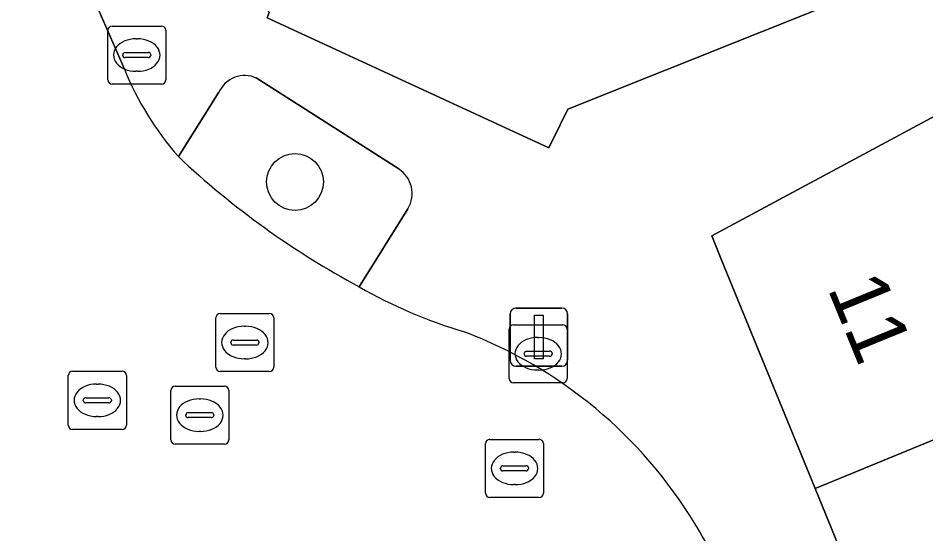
# Model space of a CAD drawing. Extents: x 161771 to 163125, y 382475 to 383179.
# Drawn here: x 161911.65 to 161927.3, y 383074.92 to 383083.8 of the extents above; entities that cross this region are included whole.
import ezdxf

# ---------------------------------------------------------------- set-up
doc = ezdxf.new("R2010")
doc.units = 0
for name, color, linetype in [('IMGEO_Boom', 7, 'Continuous'), ('IMGEO_Groenvoorziening', 7, 'Continuous'), ('IMGEO_Kolk', 7, 'Continuous'), ('IMGEO_Lichtmast', 7, 'Continuous'), ('IMGEO_Pand', 7, 'Continuous'), ('IMGEO_Pand_nummerreeks', 7, 'Continuous'), ('IMGEO_Rijbaan_lokaal_open', 7, 'Continuous'), ('IMGEO_Rioolput', 7, 'Continuous'), ('IMGEO_Voetpad_open', 7, 'Continuous')]:
    doc.layers.add(name, color=color, linetype=linetype)

msp = doc.modelspace()

# ---------------------------------------------------------------- linework, layer by layer
at = {"layer": 'IMGEO_Boom'}
msp.add_circle((161916.423, 383080.981), 0.489, dxfattribs=at)
at = {"layer": 'IMGEO_Groenvoorziening'}
for points in [[(161918.21, 383081.204), (161915.755, 383082.771)], [(161915.111, 383082.527), (161914.412, 383081.417)], [(161917.531, 383079.175), (161918.37, 383080.52)]]:
    msp.add_lwpolyline(points, dxfattribs=at)
for centre, radius, start, end in [((161915.554, 383082.33), 0.484, 65.4536, 156.048), ((161924.462, 383092.108), 14.673, 226.7695, 241.8118), ((161917.939, 383080.78), 0.503, 328.9127, 57.4189)]:
    msp.add_arc(centre, radius, start, end, dxfattribs=at)
at = {"layer": 'IMGEO_Kolk'}
for p, q in [((161913.194, 383082.74), (161913.194, 383083.592)), ((161913.269, 383083.666), (161914.121, 383083.666)), ((161914.195, 383083.592), (161914.195, 383082.74)), ((161913.682, 383083.446), (161913.707, 383083.446)), ((161913.453, 383083.16), (161913.453, 383083.172)), ((161913.891, 383083.123), (161913.493, 383083.123)), ((161913.496, 383083.209), (161913.894, 383083.209)), ((161913.937, 383083.172), (161913.937, 383083.16)), ((161913.705, 383082.886), (161913.68, 383082.886)), ((161914.121, 383082.666), (161913.269, 383082.666)), ((161920.115, 383077.596), (161920.115, 383078.448)), ((161920.19, 383078.522), (161921.042, 383078.522)), ((161921.116, 383078.448), (161921.116, 383077.596)), ((161920.603, 383078.302), (161920.628, 383078.302)), ((161920.374, 383078.016), (161920.374, 383078.028)), ((161920.812, 383077.979), (161920.414, 383077.979)), ((161920.417, 383078.065), (161920.815, 383078.065)), ((161920.858, 383078.028), (161920.858, 383078.016)), ((161920.626, 383077.742), (161920.601, 383077.742)), ((161921.042, 383077.522), (161920.19, 383077.522))]:
    msp.add_line(p, q, dxfattribs=at)
for points in [[(161913.194, 383082.74), (161913.194, 383083.592)], [(161913.269, 383083.666), (161914.121, 383083.666)], [(161914.195, 383083.592), (161914.195, 383082.74)], [(161914.121, 383082.666), (161913.269, 383082.666)], [(161920.115, 383077.596), (161920.115, 383078.448)], [(161920.19, 383078.522), (161921.042, 383078.522)], [(161921.116, 383078.448), (161921.116, 383077.596)], [(161921.042, 383077.522), (161920.19, 383077.522)]]:
    msp.add_lwpolyline(points, dxfattribs=at)
for centre, radius, start, end in [((161913.271, 383083.59), 0.0765, 91.552, 178.448), ((161913.271, 383083.59), 0.0765, 91.552, 178.448), ((161914.119, 383083.59), 0.0765, 1.552, 88.448), ((161914.119, 383083.59), 0.0765, 1.552, 88.448), ((161913.493, 383083.169), 0.0403, 85.8775, 175.7526), ((161913.49, 383083.159), 0.0366, 178.938, 274.7102), ((161913.894, 383083.166), 0.043, 264.8664, 352.4533), ((161913.898, 383083.171), 0.0386, 1.7309, 96.639), ((161913.271, 383082.742), 0.0765, 181.552, 268.448), ((161913.271, 383082.742), 0.0765, 181.552, 268.448), ((161914.119, 383082.742), 0.0765, 271.552, 358.448), ((161914.119, 383082.742), 0.0765, 271.552, 358.448), ((161920.192, 383078.446), 0.0765, 91.552, 178.448), ((161920.192, 383078.446), 0.0765, 91.552, 178.448), ((161921.04, 383078.446), 0.0765, 1.552, 88.448), ((161921.04, 383078.446), 0.0765, 1.552, 88.448), ((161920.414, 383078.025), 0.0403, 85.8775, 175.7526), ((161920.411, 383078.015), 0.0366, 178.938, 274.7102), ((161920.815, 383078.022), 0.043, 264.8664, 352.4533), ((161920.819, 383078.027), 0.0386, 1.7309, 96.639), ((161920.192, 383077.598), 0.0765, 181.552, 268.448), ((161920.192, 383077.598), 0.0765, 181.552, 268.448), ((161921.04, 383077.598), 0.0765, 271.552, 358.448), ((161921.04, 383077.598), 0.0765, 271.552, 358.448)]:
    msp.add_arc(centre, radius, start, end, dxfattribs=at)
for centre, major_axis, ratio, start_param, end_param in [((161913.681, 383083.166), (-0.387, 0.002), 0.722429, 4.712389, 7.853982), ((161913.706, 383083.166), (-0.39, 0.002), 0.717154, 1.570796, 4.712389), ((161920.602, 383078.022), (-0.387, 0.002), 0.722429, 4.712389, 7.853982), ((161920.627, 383078.022), (-0.39, 0.002), 0.717154, 1.570796, 4.712389)]:
    msp.add_ellipse(centre, major_axis=major_axis, ratio=ratio, start_param=start_param, end_param=end_param, dxfattribs=at)
at = {"layer": 'IMGEO_Lichtmast'}
for p, q in [((161920.232, 383078.809), (161921.022, 383078.809)), ((161921.022, 383078.809), (161920.232, 383078.809)), ((161920.132, 383077.909), (161920.132, 383078.709)), ((161920.132, 383078.709), (161920.132, 383077.909)), ((161921.122, 383078.709), (161921.122, 383077.909)), ((161921.122, 383077.909), (161921.122, 383078.709)), ((161921.022, 383077.809), (161920.232, 383077.809)), ((161920.232, 383077.809), (161921.022, 383077.809))]:
    msp.add_line(p, q, dxfattribs=at)
msp.add_lwpolyline([(161920.552, 383078.684), (161920.702, 383078.684), (161920.702, 383077.934), (161920.552, 383077.934), (161920.552, 383078.684)], dxfattribs=at)
for centre, start, end in [((161920.232, 383078.709), 90, 180), ((161920.232, 383078.709), 90, 180), ((161921.022, 383078.709), 0, 90), ((161921.022, 383078.709), 360, 90), ((161920.232, 383077.909), 180, 270), ((161920.232, 383077.909), 180, 270), ((161921.022, 383077.909), 270, 0), ((161921.022, 383077.909), 270, 0)]:
    msp.add_arc(centre, 0.1, start, end, dxfattribs=at)
at = {"layer": 'IMGEO_Pand'}
for points in [[(161920.377, 383112.369), (161903.185, 383116.182), (161903.3, 383114.448), (161912.365, 383090.788), (161912.733, 383090.085), (161915.512, 383084.786), (161915.977, 383083.898), (161915.94, 383083.805), (161920.8, 383081.567), (161920.993, 383081.965), (161921.125, 383082.237), (161934.514, 383087.578), (161934.752, 383087.677), (161928.988, 383089.687), (161928.35, 383090.835)], [(161931.781, 383084.445), (161923.609, 383080.051), (161923.772, 383079.653), (161925.391, 383075.699), (161933.169, 383078.894), (161933.931, 383079.207)], [(161933.169, 383078.894), (161925.391, 383075.699), (161927.323, 383070.98), (161935.106, 383074.175)]]:
    msp.add_lwpolyline(points, close=True, dxfattribs=at)
at = {"layer": 'IMGEO_Rijbaan_lokaal_open'}
msp.add_lwpolyline([(161913.481, 383082.923), (161913.038, 383083.936), (161911.143, 383088.264), (161910.679, 383089.402), (161910.627, 383089.531), (161908.69, 383088.652), (161907.929, 383088.307), (161906.006, 383087.435), (161907.912, 383082.717)], dxfattribs=at)
for centre, radius, start, end in [((161918.356, 383084.896), 5.259, 202.0337, 221.4145), ((161924.462, 383092.108), 14.673, 226.7695, 241.8118), ((161921.791, 383086.618), 8.576, 240.2144, 253.4342), ((161916.527, 383070.965), 7.949, 31.3149, 69.2274), ((161916.423, 383070.915), 8.064, 21.6977, 31.2414)]:
    msp.add_arc(centre, radius, start, end, dxfattribs=at)
at = {"layer": 'IMGEO_Rioolput'}
for p, q in [((161915.058, 383077.789), (161915.058, 383078.641)), ((161915.133, 383078.715), (161915.985, 383078.715)), ((161916.059, 383078.641), (161916.059, 383077.789)), ((161915.546, 383078.495), (161915.571, 383078.495)), ((161915.317, 383078.209), (161915.317, 383078.221)), ((161915.755, 383078.172), (161915.357, 383078.172)), ((161915.36, 383078.258), (161915.758, 383078.258)), ((161915.801, 383078.221), (161915.801, 383078.209)), ((161915.569, 383077.935), (161915.544, 383077.935)), ((161912.514, 383076.794), (161912.514, 383077.646)), ((161912.589, 383077.72), (161913.441, 383077.72)), ((161913.515, 383077.646), (161913.515, 383076.794)), ((161915.985, 383077.715), (161915.133, 383077.715)), ((161913.002, 383077.5), (161913.027, 383077.5)), ((161914.281, 383076.539), (161914.281, 383077.391)), ((161914.356, 383077.465), (161915.208, 383077.465)), ((161915.282, 383077.391), (161915.282, 383076.539)), ((161912.773, 383077.214), (161912.773, 383077.226)), ((161913.211, 383077.177), (161912.813, 383077.177)), ((161912.816, 383077.263), (161913.214, 383077.263)), ((161913.257, 383077.226), (161913.257, 383077.214)), ((161914.769, 383077.245), (161914.794, 383077.245)), ((161913.025, 383076.94), (161913, 383076.94)), ((161914.54, 383076.959), (161914.54, 383076.971)), ((161914.978, 383076.922), (161914.58, 383076.922)), ((161914.583, 383077.008), (161914.981, 383077.008)), ((161915.024, 383076.971), (161915.024, 383076.959)), ((161913.441, 383076.72), (161912.589, 383076.72)), ((161914.792, 383076.685), (161914.767, 383076.685)), ((161919.782, 383076.548), (161920.634, 383076.548)), ((161915.208, 383076.465), (161914.356, 383076.465)), ((161919.707, 383075.622), (161919.707, 383076.474)), ((161920.708, 383076.474), (161920.708, 383075.622)), ((161920.195, 383076.328), (161920.22, 383076.328)), ((161920.009, 383076.091), (161920.407, 383076.091)), ((161919.966, 383076.042), (161919.966, 383076.054)), ((161920.404, 383076.005), (161920.006, 383076.005)), ((161920.45, 383076.054), (161920.45, 383076.042)), ((161920.218, 383075.768), (161920.193, 383075.768)), ((161920.634, 383075.548), (161919.782, 383075.548))]:
    msp.add_line(p, q, dxfattribs=at)
for points in [[(161915.058, 383077.789), (161915.058, 383078.641)], [(161915.133, 383078.715), (161915.985, 383078.715)], [(161916.059, 383078.641), (161916.059, 383077.789)], [(161912.514, 383076.794), (161912.514, 383077.646)], [(161912.589, 383077.72), (161913.441, 383077.72)], [(161913.515, 383077.646), (161913.515, 383076.794)], [(161915.985, 383077.715), (161915.133, 383077.715)], [(161914.281, 383076.539), (161914.281, 383077.391)], [(161914.356, 383077.465), (161915.208, 383077.465)], [(161915.282, 383077.391), (161915.282, 383076.539)], [(161913.441, 383076.72), (161912.589, 383076.72)], [(161919.782, 383076.548), (161920.634, 383076.548)], [(161915.208, 383076.465), (161914.356, 383076.465)], [(161919.707, 383075.622), (161919.707, 383076.474)], [(161920.708, 383076.474), (161920.708, 383075.622)], [(161920.634, 383075.548), (161919.782, 383075.548)]]:
    msp.add_lwpolyline(points, dxfattribs=at)
for centre, radius, start, end in [((161915.135, 383078.639), 0.0765, 91.552, 178.448), ((161915.135, 383078.639), 0.0765, 91.552, 178.448), ((161915.983, 383078.639), 0.0765, 1.552, 88.448), ((161915.983, 383078.639), 0.0765, 1.552, 88.448), ((161915.357, 383078.218), 0.0403, 85.8775, 175.7526), ((161915.354, 383078.208), 0.0366, 178.938, 274.7102), ((161915.758, 383078.215), 0.043, 264.8664, 352.4533), ((161915.762, 383078.22), 0.0386, 1.7309, 96.639), ((161912.591, 383077.644), 0.0765, 91.552, 178.448), ((161912.591, 383077.644), 0.0765, 91.552, 178.448), ((161913.439, 383077.644), 0.0765, 1.552, 88.448), ((161913.439, 383077.644), 0.0765, 1.552, 88.448), ((161915.135, 383077.791), 0.0765, 181.552, 268.448), ((161915.135, 383077.791), 0.0765, 181.552, 268.448), ((161915.983, 383077.791), 0.0765, 271.552, 358.448), ((161915.983, 383077.791), 0.0765, 271.552, 358.448), ((161914.358, 383077.389), 0.0765, 91.552, 178.448), ((161914.358, 383077.389), 0.0765, 91.552, 178.448), ((161915.206, 383077.389), 0.0765, 1.552, 88.448), ((161915.206, 383077.389), 0.0765, 1.552, 88.448), ((161912.813, 383077.223), 0.0403, 85.8775, 175.7526), ((161912.81, 383077.213), 0.0366, 178.938, 274.7102), ((161913.214, 383077.22), 0.043, 264.8664, 352.4533), ((161913.218, 383077.225), 0.0386, 1.7309, 96.639), ((161914.58, 383076.968), 0.0403, 85.8775, 175.7526), ((161914.577, 383076.958), 0.0366, 178.938, 274.7102), ((161914.981, 383076.965), 0.043, 264.8664, 352.4533), ((161914.985, 383076.97), 0.0386, 1.7309, 96.639), ((161912.591, 383076.796), 0.0765, 181.552, 268.448), ((161912.591, 383076.796), 0.0765, 181.552, 268.448), ((161913.439, 383076.796), 0.0765, 271.552, 358.448), ((161913.439, 383076.796), 0.0765, 271.552, 358.448), ((161919.784, 383076.472), 0.0765, 91.552, 178.448), ((161919.784, 383076.472), 0.0765, 91.552, 178.448), ((161920.632, 383076.472), 0.0765, 1.552, 88.448), ((161920.632, 383076.472), 0.0765, 1.552, 88.448), ((161914.358, 383076.541), 0.0765, 181.552, 268.448), ((161914.358, 383076.541), 0.0765, 181.552, 268.448), ((161915.206, 383076.541), 0.0765, 271.552, 358.448), ((161915.206, 383076.541), 0.0765, 271.552, 358.448), ((161920.006, 383076.051), 0.0403, 85.8775, 175.7526), ((161920.411, 383076.053), 0.0386, 1.7309, 96.639), ((161920.003, 383076.041), 0.0366, 178.938, 274.7102), ((161920.407, 383076.048), 0.043, 264.8664, 352.4533), ((161919.784, 383075.624), 0.0765, 181.552, 268.448), ((161919.784, 383075.624), 0.0765, 181.552, 268.448), ((161920.632, 383075.624), 0.0765, 271.552, 358.448), ((161920.632, 383075.624), 0.0765, 271.552, 358.448)]:
    msp.add_arc(centre, radius, start, end, dxfattribs=at)
for centre, major_axis, ratio, start_param, end_param in [((161915.545, 383078.215), (-0.387, 0.002), 0.722429, 4.712389, 7.853982), ((161915.57, 383078.215), (-0.39, 0.002), 0.717154, 1.570796, 4.712389), ((161913.001, 383077.22), (-0.387, 0.002), 0.722429, 4.712389, 7.853982), ((161913.026, 383077.22), (-0.39, 0.002), 0.717154, 1.570796, 4.712389), ((161914.768, 383076.965), (-0.387, 0.002), 0.722429, 4.712389, 7.853982), ((161914.793, 383076.965), (-0.39, 0.002), 0.717154, 1.570796, 4.712389), ((161920.194, 383076.048), (-0.387, 0.002), 0.722429, 4.712389, 7.853982), ((161920.219, 383076.048), (-0.39, 0.002), 0.717154, 1.570796, 4.712389)]:
    msp.add_ellipse(centre, major_axis=major_axis, ratio=ratio, start_param=start_param, end_param=end_param, dxfattribs=at)
at = {"layer": 'IMGEO_Voetpad_open'}
for points in [[(161937.106, 383046.256), (161935.096, 383051.999), (161933.123, 383056.817), (161931.19, 383061.538), (161929.257, 383066.259), (161928.201, 383068.836), (161927.323, 383070.98), (161925.391, 383075.699), (161923.772, 383079.653), (161923.609, 383080.051), (161931.781, 383084.445), (161935.08, 383086.219), (161934.514, 383087.578), (161921.125, 383082.237), (161920.993, 383081.965), (161920.8, 383081.567), (161915.94, 383083.805), (161915.977, 383083.898), (161915.512, 383084.786), (161913.038, 383083.936), (161913.481, 383082.923)], [(161915.755, 383082.771), (161918.21, 383081.204)], [(161914.412, 383081.417), (161915.111, 383082.527)], [(161918.37, 383080.52), (161917.531, 383079.175)]]:
    msp.add_lwpolyline(points, dxfattribs=at)
for centre, radius, start, end in [((161918.356, 383084.896), 5.259, 202.0337, 221.4145), ((161915.554, 383082.33), 0.484, 65.4536, 156.048), ((161917.939, 383080.78), 0.503, 328.9127, 57.4189), ((161921.791, 383086.618), 8.576, 240.2144, 253.4342), ((161916.527, 383070.965), 7.949, 31.3149, 69.2274), ((161916.423, 383070.915), 8.064, 21.6977, 31.2414)]:
    msp.add_arc(centre, radius, start, end, dxfattribs=at)

# ---------------------------------------------------------------- texts
at = {"layer": 'IMGEO_Pand_nummerreeks'}
msp.add_text('11', height=1, rotation=292.2707, dxfattribs=at).set_placement((161925.597, 383079.153))

doc.saveas('drawing.dxf')
